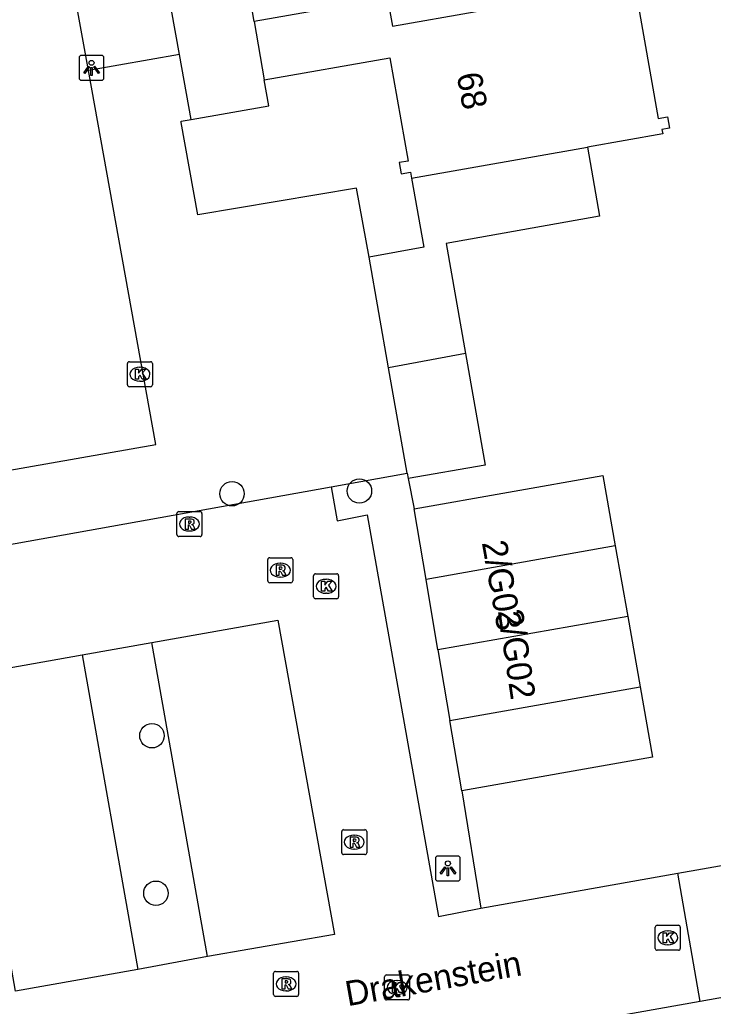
# Model space of a CAD drawing. Extents: x 157793 to 159380, y 380882 to 382313.
# Drawn here: x 158385.51 to 158413.29, y 381333.89 to 381373.42 of the extents above; entities that cross this region are included whole.
import ezdxf

# ---------------------------------------------------------------- set-up
doc = ezdxf.new("R2010")
doc.units = 0
for name, color, linetype in [('IMGEO_Boom', 7, 'Continuous'), ('IMGEO_Kolk', 7, 'Continuous'), ('IMGEO_Lichtpunt', 7, 'Continuous'), ('IMGEO_Openbare_ruimte_label', 7, 'Continuous'), ('IMGEO_Pand', 7, 'Continuous'), ('IMGEO_Pand_nummerreeks', 7, 'Continuous'), ('IMGEO_Rijbaan_lokaal_open', 7, 'Continuous'), ('IMGEO_Rioolput', 7, 'Continuous'), ('IMGEO_Voetpad_open', 7, 'Continuous')]:
    doc.layers.add(name, color=color, linetype=linetype)

msp = doc.modelspace()

# ---------------------------------------------------------------- linework, layer by layer
at = {"layer": 'IMGEO_Boom'}
for centre in [(158394.013, 381354.427), (158399.116, 381354.537), (158390.804, 381344.731), (158390.963, 381338.421)]:
    msp.add_circle(centre, 0.489, dxfattribs=at)
at = {"layer": 'IMGEO_Kolk'}
for p, q in [((158389.825, 381358.788), (158389.825, 381359.64)), ((158389.9, 381359.714), (158390.752, 381359.714)), ((158390.826, 381359.64), (158390.826, 381358.788)), ((158390.313, 381359.494), (158390.338, 381359.494)), ((158390.336, 381358.934), (158390.311, 381358.934)), ((158390.752, 381358.714), (158389.9, 381358.714)), ((158397.28, 381350.292), (158397.28, 381351.144)), ((158397.355, 381351.218), (158398.207, 381351.218)), ((158397.768, 381350.998), (158397.793, 381350.998)), ((158398.281, 381351.144), (158398.281, 381350.292)), ((158398.207, 381350.218), (158397.355, 381350.218)), ((158397.791, 381350.438), (158397.766, 381350.438)), ((158410.966, 381336.211), (158410.966, 381337.063)), ((158411.041, 381337.137), (158411.893, 381337.137)), ((158411.967, 381337.063), (158411.967, 381336.211)), ((158411.454, 381336.917), (158411.479, 381336.917)), ((158411.477, 381336.357), (158411.452, 381336.357)), ((158411.893, 381336.137), (158411.041, 381336.137)), ((158400.123, 381334.22), (158400.123, 381335.072)), ((158400.198, 381335.146), (158401.05, 381335.146)), ((158401.124, 381335.072), (158401.124, 381334.22)), ((158400.611, 381334.926), (158400.636, 381334.926)), ((158400.634, 381334.366), (158400.609, 381334.366)), ((158401.05, 381334.146), (158400.198, 381334.146))]:
    msp.add_line(p, q, dxfattribs=at)
for points in [[(158389.825, 381358.788), (158389.825, 381359.64)], [(158389.9, 381359.714), (158390.752, 381359.714)], [(158390.826, 381359.64), (158390.826, 381358.788)], [(158390.146, 381359.414), (158390.269, 381359.414), (158390.269, 381359.263), (158390.399, 381359.414), (158390.563, 381359.414), (158390.417, 381359.263), (158390.57, 381359.014), (158390.418, 381359.014), (158390.333, 381359.178), (158390.269, 381359.111), (158390.269, 381359.014), (158390.146, 381359.014), (158390.146, 381359.414)], [(158390.752, 381358.714), (158389.9, 381358.714)], [(158397.28, 381350.292), (158397.28, 381351.144)], [(158397.355, 381351.218), (158398.207, 381351.218)], [(158397.601, 381350.918), (158397.724, 381350.918), (158397.724, 381350.767), (158397.854, 381350.918), (158398.018, 381350.918), (158397.872, 381350.767), (158398.025, 381350.518), (158397.873, 381350.518), (158397.788, 381350.682), (158397.724, 381350.615), (158397.724, 381350.518), (158397.601, 381350.518), (158397.601, 381350.918)], [(158398.281, 381351.144), (158398.281, 381350.292)], [(158398.207, 381350.218), (158397.355, 381350.218)], [(158410.966, 381336.211), (158410.966, 381337.063)], [(158411.041, 381337.137), (158411.893, 381337.137)], [(158411.967, 381337.063), (158411.967, 381336.211)], [(158411.287, 381336.837), (158411.41, 381336.837), (158411.41, 381336.686), (158411.54, 381336.837), (158411.704, 381336.837), (158411.558, 381336.686), (158411.711, 381336.437), (158411.559, 381336.437), (158411.474, 381336.601), (158411.41, 381336.534), (158411.41, 381336.437), (158411.287, 381336.437), (158411.287, 381336.837)], [(158411.893, 381336.137), (158411.041, 381336.137)], [(158400.123, 381334.22), (158400.123, 381335.072)], [(158400.198, 381335.146), (158401.05, 381335.146)], [(158401.124, 381335.072), (158401.124, 381334.22)], [(158400.444, 381334.846), (158400.567, 381334.846), (158400.567, 381334.695), (158400.697, 381334.846), (158400.861, 381334.846), (158400.715, 381334.695), (158400.868, 381334.446), (158400.716, 381334.446), (158400.631, 381334.61), (158400.567, 381334.543), (158400.567, 381334.446), (158400.444, 381334.446), (158400.444, 381334.846)], [(158401.05, 381334.146), (158400.198, 381334.146)]]:
    msp.add_lwpolyline(points, dxfattribs=at)
for centre, start, end in [((158389.902, 381359.638), 91.552, 178.448), ((158389.902, 381359.638), 91.552, 178.448), ((158390.75, 381359.638), 1.552, 88.448), ((158390.75, 381359.638), 1.552, 88.448), ((158389.902, 381358.79), 181.552, 268.448), ((158389.902, 381358.79), 181.552, 268.448), ((158390.75, 381358.79), 271.552, 358.448), ((158390.75, 381358.79), 271.552, 358.448), ((158397.357, 381351.142), 91.552, 178.448), ((158397.357, 381351.142), 91.552, 178.448), ((158398.205, 381351.142), 1.552, 88.448), ((158398.205, 381351.142), 1.552, 88.448), ((158397.357, 381350.294), 181.552, 268.448), ((158397.357, 381350.294), 181.552, 268.448), ((158398.205, 381350.294), 271.552, 358.448), ((158398.205, 381350.294), 271.552, 358.448), ((158411.043, 381337.061), 91.552, 178.448), ((158411.043, 381337.061), 91.552, 178.448), ((158411.891, 381337.061), 1.552, 88.448), ((158411.891, 381337.061), 1.552, 88.448), ((158411.043, 381336.213), 181.552, 268.448), ((158411.043, 381336.213), 181.552, 268.448), ((158411.891, 381336.213), 271.552, 358.448), ((158411.891, 381336.213), 271.552, 358.448), ((158400.2, 381335.07), 91.552, 178.448), ((158400.2, 381335.07), 91.552, 178.448), ((158401.048, 381335.07), 1.552, 88.448), ((158401.048, 381335.07), 1.552, 88.448), ((158400.2, 381334.222), 181.552, 268.448), ((158400.2, 381334.222), 181.552, 268.448), ((158401.048, 381334.222), 271.552, 358.448), ((158401.048, 381334.222), 271.552, 358.448)]:
    msp.add_arc(centre, 0.0765, start, end, dxfattribs=at)
for centre, major_axis, ratio, start_param, end_param in [((158390.312, 381359.214), (-0.387, 0.002), 0.722429, 4.712389, 7.853982), ((158390.337, 381359.214), (-0.39, 0.002), 0.717154, 1.570796, 4.712389), ((158397.767, 381350.718), (-0.387, 0.002), 0.722429, 4.712389, 7.853982), ((158397.792, 381350.718), (-0.39, 0.002), 0.717154, 1.570796, 4.712389), ((158411.453, 381336.637), (-0.387, 0.002), 0.722429, 4.712389, 7.853982), ((158411.478, 381336.637), (-0.39, 0.002), 0.717154, 1.570796, 4.712389), ((158400.61, 381334.646), (-0.387, 0.002), 0.722429, 4.712389, 7.853982), ((158400.635, 381334.646), (-0.39, 0.002), 0.717154, 1.570796, 4.712389)]:
    msp.add_ellipse(centre, major_axis=major_axis, ratio=ratio, start_param=start_param, end_param=end_param, dxfattribs=at)
at = {"layer": 'IMGEO_Lichtpunt'}
for p, q in [((158387.887, 381371.893), (158387.887, 381371.086)), ((158387.887, 381371.893), (158387.887, 381371.086)), ((158388.789, 381371.988), (158387.981, 381371.988)), ((158388.789, 381371.988), (158387.981, 381371.988)), ((158388.883, 381371.086), (158388.883, 381371.893)), ((158388.883, 381371.086), (158388.883, 381371.893)), ((158387.981, 381370.992), (158388.789, 381370.992)), ((158387.981, 381370.992), (158388.789, 381370.992)), ((158402.159, 381339.818), (158402.159, 381339.011)), ((158402.159, 381339.818), (158402.159, 381339.011)), ((158403.061, 381339.913), (158402.253, 381339.913)), ((158403.061, 381339.913), (158402.253, 381339.913)), ((158403.155, 381339.011), (158403.155, 381339.818)), ((158403.155, 381339.011), (158403.155, 381339.818)), ((158402.253, 381338.917), (158403.061, 381338.917)), ((158402.253, 381338.917), (158403.061, 381338.917))]:
    msp.add_line(p, q, dxfattribs=at)
for points in [[(158388.261, 381371.557), (158388.3, 381371.529), (158388.112, 381371.267), (158388.074, 381371.294), (158388.261, 381371.557)], [(158388.363, 381371.509), (158388.41, 381371.509), (158388.41, 381371.187), (158388.363, 381371.187), (158388.363, 381371.509)], [(158388.473, 381371.529), (158388.511, 381371.556), (158388.698, 381371.294), (158388.659, 381371.266), (158388.473, 381371.529)], [(158402.533, 381339.482), (158402.572, 381339.454), (158402.384, 381339.192), (158402.346, 381339.219), (158402.533, 381339.482)], [(158402.635, 381339.434), (158402.682, 381339.434), (158402.682, 381339.112), (158402.635, 381339.112), (158402.635, 381339.434)], [(158402.745, 381339.454), (158402.783, 381339.481), (158402.97, 381339.219), (158402.931, 381339.191), (158402.745, 381339.454)]]:
    msp.add_lwpolyline(points, dxfattribs=at)
for centre in [(158388.386, 381371.691), (158402.658, 381339.616)]:
    msp.add_circle(centre, 0.0994, dxfattribs=at)
for centre, start, end in [((158387.981, 381371.893), 90, 180), ((158387.981, 381371.893), 90, 180), ((158388.789, 381371.893), 0, 90), ((158388.789, 381371.893), 0, 90), ((158387.981, 381371.086), 180, 270), ((158387.981, 381371.086), 180, 270), ((158388.789, 381371.086), 270, 0), ((158388.789, 381371.086), 270, 360), ((158402.253, 381339.818), 90, 180), ((158402.253, 381339.818), 90, 180), ((158403.061, 381339.818), 0, 90), ((158403.061, 381339.818), 0, 90), ((158402.253, 381339.011), 180, 270), ((158402.253, 381339.011), 180, 270), ((158403.061, 381339.011), 270, 0), ((158403.061, 381339.011), 270, 360)]:
    msp.add_arc(centre, 0.0946, start, end, dxfattribs=at)
at = {"layer": 'IMGEO_Pand'}
for points in [[(158399.86, 381374.222), (158400.235, 381374.288), (158400.443, 381373.159), (158410.497, 381374.939)], [(158410.497, 381374.939), (158410.566, 381374.547), (158410.2, 381374.482), (158411.086, 381369.464), (158411.46, 381369.53), (158411.54, 381369.079), (158411.232, 381369.024), (158411.264, 381368.847), (158408.245, 381368.314)], [(158394.902, 381373.346), (158394.706, 381374.458), (158391.577, 381373.905), (158391.595, 381373.803)], [(158399.86, 381374.222), (158394.902, 381373.346)], [(158391.908, 381372.031), (158391.595, 381373.803)], [(158394.902, 381373.346), (158395.302, 381371.007)], [(158392.37, 381369.417), (158391.908, 381372.031)], [(158395.302, 381371.007), (158400.329, 381371.895), (158401.061, 381367.756), (158400.701, 381367.692), (158400.781, 381367.238), (158401.165, 381367.306), (158401.206, 381367.071)], [(158392.37, 381369.417), (158395.486, 381369.967), (158395.302, 381371.007)], [(158401.206, 381367.071), (158408.245, 381368.314)], [(158408.245, 381368.314), (158408.734, 381365.543), (158402.583, 381364.456), (158403.363, 381360.04)], [(158401.206, 381367.071), (158401.696, 381364.299), (158399.499, 381363.911)], [(158400.283, 381359.472), (158399.499, 381363.911)], [(158403.363, 381360.04), (158400.283, 381359.472)], [(158403.363, 381360.04), (158404.151, 381355.578), (158401.067, 381355.033)], [(158401.028, 381355.251), (158400.283, 381359.472)], [(158401.028, 381355.251), (158401.067, 381355.033)], [(158401.311, 381353.822), (158408.862, 381355.156), (158409.36, 381352.335)], [(158401.786, 381350.996), (158401.311, 381353.822)], [(158409.36, 381352.335), (158401.786, 381350.996)], [(158409.36, 381352.335), (158409.859, 381349.513)], [(158402.262, 381348.171), (158401.786, 381350.996)], [(158409.859, 381349.513), (158402.262, 381348.171)], [(158409.859, 381349.513), (158410.357, 381346.692)], [(158402.262, 381348.171), (158402.737, 381345.345)], [(158402.737, 381345.345), (158410.357, 381346.692)], [(158410.357, 381346.692), (158410.856, 381343.87), (158403.213, 381342.52)], [(158403.213, 381342.52), (158402.737, 381345.345)]]:
    msp.add_lwpolyline(points, dxfattribs=at)
at = {"layer": 'IMGEO_Rijbaan_lokaal_open'}
for points in [[(158391.908, 381372.031), (158388.26, 381371.381)], [(158372.484, 381353.148), (158390.963, 381356.402), (158388.26, 381371.381)], [(158399.499, 381363.911), (158399.004, 381366.672), (158392.645, 381365.596), (158391.981, 381369.294), (158391.972, 381369.347), (158392.37, 381369.417)], [(158397.98, 381354.705), (158401.028, 381355.251)], [(158380.992, 381328.446), (158377.043, 381350.954), (158397.98, 381354.705)], [(158397.98, 381354.705), (158398.228, 381353.348), (158399.421, 381353.576), (158402.288, 381337.49), (158403.981, 381337.817)], [(158390.8, 381348.464), (158395.85, 381349.36), (158398.114, 381336.766), (158393.027, 381335.891)], [(158388.013, 381347.977), (158390.8, 381348.464)], [(158390.236, 381335.364), (158385.337, 381334.503), (158383.124, 381347.107), (158388.013, 381347.977)], [(158411.869, 381339.221), (158415.288, 381339.829)], [(158403.981, 381337.817), (158411.869, 381339.221)], [(158412.765, 381334.08), (158411.869, 381339.221)], [(158393.027, 381335.891), (158390.236, 381335.364)], [(158416.206, 381334.702), (158412.765, 381334.08)], [(158412.765, 381334.08), (158380.992, 381328.446)]]:
    msp.add_lwpolyline(points, dxfattribs=at)
at = {"layer": 'IMGEO_Rioolput'}
for p, q in [((158391.805, 381352.788), (158391.805, 381353.64)), ((158391.88, 381353.714), (158392.732, 381353.714)), ((158392.806, 381353.64), (158392.806, 381352.788)), ((158392.293, 381353.494), (158392.318, 381353.494)), ((158392.316, 381352.934), (158392.291, 381352.934)), ((158392.732, 381352.714), (158391.88, 381352.714)), ((158395.446, 381350.936), (158395.446, 381351.788)), ((158395.521, 381351.862), (158396.373, 381351.862)), ((158395.934, 381351.642), (158395.959, 381351.642)), ((158396.447, 381351.788), (158396.447, 381350.936)), ((158396.373, 381350.862), (158395.521, 381350.862)), ((158395.957, 381351.082), (158395.932, 381351.082)), ((158398.483, 381340.968), (158399.335, 381340.968)), ((158398.408, 381340.042), (158398.408, 381340.894)), ((158398.896, 381340.748), (158398.921, 381340.748)), ((158399.409, 381340.894), (158399.409, 381340.042)), ((158398.919, 381340.188), (158398.894, 381340.188)), ((158399.335, 381339.968), (158398.483, 381339.968)), ((158395.677, 381334.362), (158395.677, 381335.214)), ((158395.752, 381335.288), (158396.604, 381335.288)), ((158396.165, 381335.068), (158396.19, 381335.068)), ((158396.678, 381335.214), (158396.678, 381334.362)), ((158396.604, 381334.288), (158395.752, 381334.288)), ((158396.188, 381334.508), (158396.163, 381334.508))]:
    msp.add_line(p, q, dxfattribs=at)
for points in [[(158391.805, 381352.788), (158391.805, 381353.64)], [(158391.88, 381353.714), (158392.732, 381353.714)], [(158392.806, 381353.64), (158392.806, 381352.788)], [(158392.394, 381353.412), (158392.142, 381353.414), (158392.142, 381353.014)], [(158392.32, 381353.333), (158392.266, 381353.333), (158392.266, 381353.252)], [(158392.266, 381353.252), (158392.318, 381353.252)], [(158392.142, 381353.014), (158392.266, 381353.014), (158392.266, 381353.176), (158392.277, 381353.176)], [(158392.324, 381353.147), (158392.395, 381353.014), (158392.535, 381353.014), (158392.47, 381353.14)], [(158392.732, 381352.714), (158391.88, 381352.714)], [(158395.446, 381350.936), (158395.446, 381351.788)], [(158395.521, 381351.862), (158396.373, 381351.862)], [(158396.447, 381351.788), (158396.447, 381350.936)], [(158396.035, 381351.56), (158395.783, 381351.562), (158395.783, 381351.162)], [(158395.783, 381351.162), (158395.907, 381351.162), (158395.907, 381351.324), (158395.918, 381351.324)], [(158395.961, 381351.481), (158395.907, 381351.481), (158395.907, 381351.4)], [(158395.907, 381351.4), (158395.959, 381351.4)], [(158395.965, 381351.295), (158396.036, 381351.162), (158396.176, 381351.162), (158396.111, 381351.288)], [(158396.373, 381350.862), (158395.521, 381350.862)], [(158398.483, 381340.968), (158399.335, 381340.968)], [(158398.408, 381340.042), (158398.408, 381340.894)], [(158398.997, 381340.666), (158398.745, 381340.668), (158398.745, 381340.268)], [(158398.923, 381340.587), (158398.869, 381340.587), (158398.869, 381340.506)], [(158399.409, 381340.894), (158399.409, 381340.042)], [(158398.745, 381340.268), (158398.869, 381340.268), (158398.869, 381340.43), (158398.88, 381340.43)], [(158398.869, 381340.506), (158398.921, 381340.506)], [(158398.927, 381340.401), (158398.998, 381340.268), (158399.138, 381340.268), (158399.073, 381340.394)], [(158399.335, 381339.968), (158398.483, 381339.968)], [(158395.677, 381334.362), (158395.677, 381335.214)], [(158395.752, 381335.288), (158396.604, 381335.288)], [(158396.678, 381335.214), (158396.678, 381334.362)], [(158396.266, 381334.986), (158396.014, 381334.988), (158396.014, 381334.588)], [(158396.014, 381334.588), (158396.138, 381334.588), (158396.138, 381334.75), (158396.149, 381334.75)], [(158396.192, 381334.907), (158396.138, 381334.907), (158396.138, 381334.826)], [(158396.138, 381334.826), (158396.19, 381334.826)], [(158396.196, 381334.721), (158396.267, 381334.588), (158396.407, 381334.588), (158396.342, 381334.714)], [(158396.604, 381334.288), (158395.752, 381334.288)]]:
    msp.add_lwpolyline(points, dxfattribs=at)
for centre, radius, start, end in [((158391.882, 381353.638), 0.0765, 91.552, 178.448), ((158391.882, 381353.638), 0.0765, 91.552, 178.448), ((158392.73, 381353.638), 0.0765, 1.552, 88.448), ((158392.73, 381353.638), 0.0765, 1.552, 88.448), ((158392.302, 381353.441), 0.19, 274.7715, 282.9687), ((158392.326, 381353.237), 0.0964, 77.0061, 93.1865), ((158392.34, 381353.294), 0.0378, 276.6634, 79.6772), ((158392.393, 381353.302), 0.109, 350.3612, 89.416), ((158392.391, 381353.302), 0.112, 277.5842, 350.9817), ((158392.276, 381353.123), 0.0533, 26.0293, 88.6989), ((158392.375, 381353.087), 0.108, 29.5134, 73.7905), ((158391.882, 381352.79), 0.0765, 181.552, 268.448), ((158391.882, 381352.79), 0.0765, 181.552, 268.448), ((158392.73, 381352.79), 0.0765, 271.552, 358.448), ((158392.73, 381352.79), 0.0765, 271.552, 358.448), ((158395.523, 381351.786), 0.0765, 91.552, 178.448), ((158395.523, 381351.786), 0.0765, 91.552, 178.448), ((158396.371, 381351.786), 0.0765, 1.552, 88.448), ((158396.371, 381351.786), 0.0765, 1.552, 88.448), ((158395.917, 381351.271), 0.0533, 26.0293, 88.6989), ((158395.943, 381351.589), 0.19, 274.7715, 282.9687), ((158395.967, 381351.385), 0.0964, 77.0061, 93.1865), ((158395.981, 381351.442), 0.0378, 276.6634, 79.6772), ((158396.034, 381351.45), 0.109, 350.3612, 89.416), ((158396.032, 381351.45), 0.112, 277.5842, 350.9817), ((158396.016, 381351.235), 0.108, 29.5134, 73.7905), ((158395.523, 381350.938), 0.0765, 181.552, 268.448), ((158395.523, 381350.938), 0.0765, 181.552, 268.448), ((158396.371, 381350.938), 0.0765, 271.552, 358.448), ((158396.371, 381350.938), 0.0765, 271.552, 358.448), ((158398.485, 381340.892), 0.0765, 91.552, 178.448), ((158398.485, 381340.892), 0.0765, 91.552, 178.448), ((158399.333, 381340.892), 0.0765, 1.552, 88.448), ((158399.333, 381340.892), 0.0765, 1.552, 88.448), ((158398.929, 381340.491), 0.0964, 77.0061, 93.1865), ((158398.943, 381340.548), 0.0378, 276.6634, 79.6772), ((158398.996, 381340.556), 0.109, 350.3612, 89.416), ((158398.879, 381340.377), 0.0533, 26.0293, 88.6989), ((158398.905, 381340.695), 0.19, 274.7715, 282.9687), ((158398.994, 381340.556), 0.112, 277.5842, 350.9817), ((158398.978, 381340.341), 0.108, 29.5134, 73.7905), ((158398.485, 381340.044), 0.0765, 181.552, 268.448), ((158398.485, 381340.044), 0.0765, 181.552, 268.448), ((158399.333, 381340.044), 0.0765, 271.552, 358.448), ((158399.333, 381340.044), 0.0765, 271.552, 358.448), ((158395.754, 381335.212), 0.0765, 91.552, 178.448), ((158395.754, 381335.212), 0.0765, 91.552, 178.448), ((158396.602, 381335.212), 0.0765, 1.552, 88.448), ((158396.602, 381335.212), 0.0765, 1.552, 88.448), ((158396.148, 381334.697), 0.0533, 26.0293, 88.6989), ((158396.174, 381335.015), 0.19, 274.7715, 282.9687), ((158396.198, 381334.811), 0.0964, 77.0061, 93.1865), ((158396.212, 381334.868), 0.0378, 276.6634, 79.6772), ((158396.265, 381334.876), 0.109, 350.3612, 89.416), ((158396.263, 381334.876), 0.112, 277.5842, 350.9817), ((158396.247, 381334.661), 0.108, 29.5134, 73.7905), ((158395.754, 381334.364), 0.0765, 181.552, 268.448), ((158395.754, 381334.364), 0.0765, 181.552, 268.448), ((158396.602, 381334.364), 0.0765, 271.552, 358.448), ((158396.602, 381334.364), 0.0765, 271.552, 358.448)]:
    msp.add_arc(centre, radius, start, end, dxfattribs=at)
for centre, major_axis, ratio, start_param, end_param in [((158392.292, 381353.214), (-0.387, 0.002), 0.722429, 4.712389, 7.853982), ((158392.317, 381353.214), (-0.39, 0.002), 0.717154, 1.570796, 4.712389), ((158395.933, 381351.362), (-0.387, 0.002), 0.722429, 4.712389, 7.853982), ((158395.958, 381351.362), (-0.39, 0.002), 0.717154, 1.570796, 4.712389), ((158398.895, 381340.468), (-0.387, 0.002), 0.722429, 4.712389, 7.853982), ((158398.92, 381340.468), (-0.39, 0.002), 0.717154, 1.570796, 4.712389), ((158396.164, 381334.788), (-0.387, 0.002), 0.722429, 4.712389, 7.853982), ((158396.189, 381334.788), (-0.39, 0.002), 0.717154, 1.570796, 4.712389)]:
    msp.add_ellipse(centre, major_axis=major_axis, ratio=ratio, start_param=start_param, end_param=end_param, dxfattribs=at)
at = {"layer": 'IMGEO_Voetpad_open'}
for points in [[(158388.26, 381371.381), (158387.185, 381377.337), (158383.667, 381376.696), (158382.643, 381382.19), (158378.738, 381381.484)], [(158401.067, 381355.033), (158401.311, 381353.822)], [(158393.027, 381335.891), (158390.8, 381348.464)], [(158388.013, 381347.977), (158390.236, 381335.364)], [(158403.213, 381342.52), (158403.981, 381337.817)]]:
    msp.add_lwpolyline(points, dxfattribs=at)

# ---------------------------------------------------------------- texts
at = {"layer": 'IMGEO_Openbare_ruimte_label'}
msp.add_text('Drakenstein', height=1, rotation=10.0844, dxfattribs=at).set_placement((158398.645, 381333.892))
at = {"layer": 'IMGEO_Pand_nummerreeks'}
for s, rotation, p in [('68', 280.4651, (158403.003, 381371.219)), ('2/G03', 280.1247, (158404.015, 381352.472)), ('2/G02', 278.427, (158404.657, 381349.734))]:
    msp.add_text(s, height=1, rotation=rotation, dxfattribs=at).set_placement(p)

doc.saveas('drawing.dxf')
